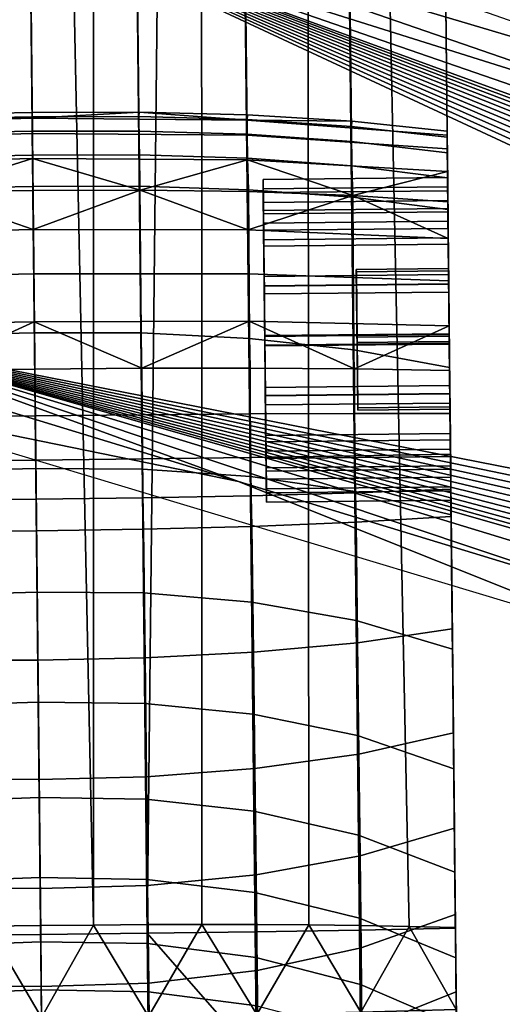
# Model space of a CAD drawing. Header units: millimetres. Extents: x -347 to 347, y -364 to 312.
# Tile 528 of 549: x 257 to 278, y -120 to -78. Entities that reach past the tile are written whole.
import ezdxf

# ---------------------------------------------------------------- set-up
doc = ezdxf.new("R2010")
doc.units = ezdxf.units.MM
doc.header["$MEASUREMENT"] = 0
for name, color, linetype in [('nozky', 250, 'Continuous'), ('podnoz', 7, 'Continuous'), ('podrucky', 7, 'Continuous')]:
    doc.layers.add(name, color=color, linetype=linetype)

msp = doc.modelspace()

# ---------------------------------------------------------------- meshes
at = {"layer": 'nozky'}
mesh = msp.add_polyface(dxfattribs=at)
corners = [(297.424, -103.872, 3), (297.457, -106.326, 3), (297.457, -106.326, 8), (297.424, -103.872, 8), (163.884, -152.133, 300), (162.067, -149.342, 298), (162.067, -149.342, 300), (163.08, -150.613, 296), (162.067, -149.342, 296), (163.806, -159.178, 300), (164.357, -157.477, 296), (164.562, -155.663, 300), (164.398, -153.846, 296), (163.884, -152.133, 296), (161.928, -161.927, 300), (162.968, -160.68, 296), (164.562, -155.663, 296), (163.806, -159.178, 296), (161.928, -161.927, 296), (164.562, -155.663, 300), (163.884, -152.133, 300), (162.067, -149.342, 300), (161.928, -161.927, 300), (163.806, -159.178, 300), (160.761, -148.216, 285.848), (162.309, -149.606, 286.056), (162.949, -150.42, 286.159), (163.491, -151.303, 286.259), (163.93, -152.246, 286.357), (159.864, -147.657, 285.745), (161.578, -148.868, 285.952), (164.258, -153.24, 286.451), (164.471, -154.276, 286.539), (164.561, -155.327, 286.619), (164.527, -156.371, 286.691), (164.375, -157.398, 286.753), (164.105, -158.399, 286.804), (162.309, -149.606, 286.056), (161.578, -148.868, 285.952), (161.547, -148.841, 296), (163.491, -151.303, 286.259), (164.471, -154.276, 286.539), (164.527, -156.371, 286.691), (164.105, -158.399, 286.804), (163.23, -160.278, 286.875), (162.631, -161.136, 286.894), (164.258, -153.24, 286.451), (163.723, -159.362, 286.846), (162.949, -150.42, 286.159), (163.93, -152.246, 286.357), (160.761, -148.216, 285.848), (164.375, -157.398, 286.753), (164.561, -155.327, 286.619), (161.137, -162.631, 286.894), (161.928, -161.927, 286.9)]
mesh.append_faces([[corners[k] for k in face] for face in [(0, 1, 2, 3), (4, 5, 6, 6), (5, 7, 8, 8), (4, 7, 5, 5), (9, 10, 11, 11), (4, 11, 12, 13), (14, 15, 9, 9), (4, 13, 7, 7), (11, 10, 16, 16), (9, 15, 17, 17), (17, 10, 9, 9), (16, 12, 11, 11), (15, 14, 18, 18), (19, 20, 21, 21), (22, 23, 19, 19), (19, 21, 22, 22), (24, 25, 26, 26), (27, 28, 29, 29), (27, 29, 26, 26), (24, 30, 25, 25), (28, 31, 29, 29), (29, 32, 33, 33), (33, 34, 29, 29), (29, 34, 35, 35), (35, 36, 29, 29), (29, 31, 32, 32), (8, 7, 37, 37), (38, 39, 8, 8), (7, 13, 40, 40), (16, 41, 12, 12), (10, 42, 16, 16), (43, 10, 17, 17), (15, 44, 17, 17), (44, 15, 45, 45), (18, 45, 15, 15), (46, 13, 12, 12), (17, 44, 47, 47), (7, 40, 48, 48), (13, 49, 40, 40), (38, 50, 39, 39), (8, 37, 38, 38), (48, 37, 7, 7), (10, 43, 51, 51), (17, 47, 43, 43), (12, 41, 46, 46), (16, 42, 52, 52), (52, 41, 16, 16), (10, 51, 42, 42), (46, 49, 13, 13), (53, 54, 18, 18), (45, 18, 54, 54)]])
at = {"layer": 'podnoz'}
mesh = msp.add_polyface(dxfattribs=at)
corners = [(324.877, -113.032, 94.14), (249.708, -91.548, 106.81), (320.062, -112.981, 94.881), (325.651, -112.776, 94.035), (326.396, -112.445, 93.938), (327.127, -112.029, 93.848), (327.813, -111.54, 93.768), (328.451, -110.985, 93.699), (329.032, -110.371, 93.641), (329.553, -109.703, 93.596), (330.006, -108.989, 93.562), (330.387, -108.235, 93.542), (330.689, -107.447, 93.535), (330.768, -102.447, 93.768), (330.5, -101.647, 93.848), (256.837, -73.059, 106.637), (329.746, -100.175, 94.035), (330.154, -100.881, 93.938), (330.957, -103.27, 93.699), (330.908, -106.632, 93.542), (331.043, -105.798, 93.562), (331.066, -104.109, 93.641), (331.096, -104.954, 93.596), (329.27, -99.513, 94.14), (325.346, -96.725, 94.881), (325.346, -96.725, 94.881), (325.524, -95.737, 93.938), (291.271, -83.906, 99.818), (256.837, -73.059, 106.637), (257.016, -72.074, 105.697), (222.761, -60.242, 111.572), (188.327, -49.393, 118.383), (188.506, -48.411, 117.444), (325.864, -94.827, 72.193), (326.033, -94.371, 61.32), (291.452, -82.298, 65.487), (257.016, -72.074, 105.697), (256.87, -70.225, 69.653), (291.271, -83.906, 99.818), (325.694, -95.282, 83.066), (222.761, -60.242, 111.572), (325.524, -95.737, 93.938), (302.039, -108.527, 96.922), (319.627, -113.886, 93.938), (320.062, -112.981, 94.881), (284.451, -103.168, 99.905), (249.708, -91.548, 106.81), (266.862, -97.809, 102.888), (231.686, -87.091, 108.851), (249.273, -92.45, 105.87), (214.096, -81.732, 111.832), (179.351, -70.114, 118.728), (214.096, -81.732, 111.832), (249.09, -94.171, 69.653), (231.686, -87.091, 108.851), (249.273, -92.45, 105.87), (266.862, -97.809, 102.888), (178.941, -73.052, 77.974), (284.164, -104.73, 65.487), (319.627, -113.886, 93.938), (302.039, -108.527, 96.922), (319.498, -114.354, 83.066), (284.451, -103.168, 99.905), (319.367, -114.822, 72.193), (319.237, -115.29, 61.32), (312.428, -105.384, 64), (312.897, -101.667, 64), (312.897, -101.667, 56), (312.428, -105.384, 56), (313.498, -109.297, 64), (313.498, -109.297, 56), (316.034, -112.462, 64), (316.034, -112.462, 56), (319.318, -114.267, 64), (319.318, -114.267, 56), (314.703, -98.383, 64), (317.868, -95.847, 64), (317.868, -95.847, 56), (314.703, -98.383, 56)]
mesh.append_faces([[corners[k] for k in face] for face in [(0, 1, 2, 2), (3, 1, 0, 0), (1, 3, 4, 4), (4, 5, 1, 1), (1, 5, 6, 6), (6, 7, 1, 1), (8, 1, 7, 7), (1, 8, 9, 9), (1, 9, 10, 10), (10, 11, 1, 1), (11, 12, 1, 1), (13, 14, 15, 15), (16, 15, 17, 17), (17, 15, 14, 14), (18, 13, 15, 15), (15, 19, 20, 20), (21, 15, 22, 22), (20, 22, 15, 15), (15, 21, 18, 18), (12, 19, 15, 15), (23, 24, 15, 15), (15, 1, 12, 12), (16, 23, 15, 15), (25, 26, 27, 27), (28, 29, 30, 30), (28, 27, 29, 29), (28, 25, 27, 27), (31, 28, 30, 32), (33, 34, 35, 35), (36, 35, 37, 37), (35, 38, 33, 33), (38, 39, 33, 33), (35, 36, 38, 38), (40, 36, 37, 37), (39, 38, 41, 41), (42, 43, 44, 44), (44, 45, 42, 42), (45, 46, 47, 47), (46, 45, 44, 44), (48, 49, 46, 46), (47, 46, 49, 49), (46, 50, 48, 48), (51, 50, 46, 46), (52, 53, 54, 54), (55, 54, 53, 53), (55, 53, 56, 56), (57, 53, 52, 52), (58, 56, 53, 53), (59, 60, 61, 61), (62, 58, 60, 60), (61, 60, 63, 63), (58, 63, 60, 60), (58, 64, 63, 63), (58, 62, 56, 56), (65, 66, 67, 68), (69, 65, 68, 70), (71, 69, 70, 72), (73, 71, 72, 74), (75, 76, 77, 78), (66, 75, 78, 67)]])
at = {"layer": 'podrucky'}
mesh = msp.add_polyface(dxfattribs=at)
corners = [(242.23, 100.313, 845.752), (244.448, -117.538, 852.69), (240.28, -117.543, 854.59), (237.996, 100.378, 847.622), (246.75, 100.287, 844.488), (251.392, 100.295, 843.793), (253.646, -117.482, 850.738), (248.969, -117.517, 851.422), (255.997, 100.334, 843.627), (258.28, -117.437, 850.59), (246.747, 100.575, 854.76), (251.272, -117.155, 862.177), (253.627, -117.112, 862.445), (251.389, 100.622, 855.457), (237.994, 100.487, 851.62), (240.28, -117.521, 858.591), (242.285, -117.427, 859.629), (242.229, 100.529, 853.494), (246.639, -117.271, 861.211), (248.934, -117.208, 861.768), (255.971, -117.078, 862.579), (255.993, 100.67, 855.623), (242.082, 113.885, 852.571), (237.855, 113.714, 850.728), (246.582, 114.017, 853.813), (251.208, 114.112, 854.499), (242.117, 112.557, 844.753), (237.866, 112.708, 846.599), (246.639, 112.473, 843.507), (255.87, 112.48, 842.659), (251.274, 112.449, 842.822), (269.609, 112.845, 844.753), (273.856, 113.086, 846.599), (273.985, 100.755, 847.622), (269.752, 100.602, 845.752), (265.235, 100.481, 844.488), (265.091, 112.666, 843.507), (260.456, 112.545, 842.822), (260.594, 100.392, 843.793), (265.232, 100.768, 854.76), (260.591, 100.719, 855.457), (262.916, -117.014, 862.445), (265.271, -117.008, 862.177), (273.984, 100.864, 851.62), (269.75, 100.817, 853.494), (274.261, -117.092, 859.629), (276.268, -117.144, 858.591), (267.609, -117.012, 861.768), (269.905, -117.027, 861.211), (260.571, -117.03, 862.579), (272.132, -117.053, 860.5), (276.268, -117.166, 854.59), (272.101, -117.248, 852.69), (262.904, -117.385, 850.738), (267.581, -117.322, 851.422), (276.268, -117.144, 858.591), (276.268, -117.166, 854.59), (273.984, 100.864, 851.62), (273.856, 113.086, 846.599), (273.846, 114.092, 850.728), (273.985, 100.755, 847.622), (240.28, -117.543, 854.59), (240.28, -117.521, 858.591), (237.994, 100.487, 851.62), (237.996, 100.378, 847.622), (237.855, 113.714, 850.728)]
mesh.append_faces([[corners[k] for k in face] for face in [(0, 1, 2, 3), (4, 5, 6, 6), (4, 7, 1, 0), (8, 9, 6, 5), (10, 11, 12, 13), (14, 15, 16, 17), (17, 18, 19, 10), (20, 21, 13, 13), (17, 22, 23, 14), (10, 24, 22, 17), (13, 25, 24, 10), (26, 0, 3, 27), (0, 26, 28, 4), (29, 8, 5, 30), (4, 28, 30, 5), (31, 32, 33, 34), (34, 35, 36, 31), (29, 37, 38, 8), (35, 38, 37, 36), (39, 40, 41, 42), (43, 44, 45, 46), (44, 39, 47, 48), (49, 40, 21, 21), (39, 42, 47, 47), (44, 48, 50, 50), (44, 50, 45, 45), (40, 49, 41, 41), (34, 33, 51, 52), (35, 53, 38, 38), (35, 34, 52, 54), (8, 38, 53, 9), (55, 56, 57, 57), (58, 59, 60, 60), (57, 56, 60, 60), (61, 62, 63, 63), (64, 63, 65, 65), (64, 61, 63, 63)]])
mesh = msp.add_polyface(dxfattribs=at)
corners = [(246.75, 100.287, 844.488), (253.646, -117.482, 850.738), (248.969, -117.517, 851.422), (255.993, 100.67, 855.623), (255.971, -117.078, 862.579), (258.276, -117.053, 862.584), (246.747, 100.575, 854.76), (248.934, -117.208, 861.768), (251.272, -117.155, 862.177), (242.229, 100.529, 853.494), (244.413, -117.344, 860.5), (246.639, -117.271, 861.211), (242.285, -117.427, 859.629), (251.389, 100.622, 855.457), (253.627, -117.112, 862.445), (253.278, -82.708, 645.229), (257.915, -82.621, 645.227), (257.909, -81.997, 643.213), (253.268, -82.082, 643.22), (253.285, -83.741, 647.063), (257.927, -83.653, 647.067), (248.594, -82.947, 645.238), (248.579, -82.312, 643.254), (248.597, -83.988, 647.043), (244.072, -83.351, 645.256), (244.059, -82.698, 643.319), (244.076, -84.406, 647.007), (257.907, -81.81, 641.158), (253.252, -81.892, 641.17), (248.555, -82.111, 641.226), (244.036, -82.477, 641.333), (239.921, -83.255, 643.417), (239.929, -83.936, 645.282), (239.919, -83, 641.495), (248.594, -82.989, 637.223), (257.916, -82.72, 637.11), (257.928, -83.796, 635.296), (248.598, -84.048, 635.428), (248.579, -82.333, 639.201), (257.909, -82.047, 639.109), (239.937, -84.747, 635.948), (239.927, -83.754, 637.668), (239.92, -83.163, 639.563), (267.231, -82.793, 637.223), (267.251, -83.853, 635.428), (267.233, -82.137, 639.201), (262.552, -81.795, 641.17), (262.542, -82.611, 645.229), (262.541, -81.985, 643.22), (262.558, -83.644, 647.063), (267.231, -82.751, 645.238), (267.232, -82.116, 643.254), (267.25, -83.792, 647.043), (267.253, -81.915, 641.226), (260.571, -117.03, 862.579), (265.235, 100.481, 844.488), (267.581, -117.322, 851.422), (262.904, -117.385, 850.738)]
mesh.append_faces([[corners[k] for k in face] for face in [(0, 1, 2, 2), (3, 4, 5, 5), (6, 7, 8, 8), (9, 10, 11, 11), (9, 12, 10, 10), (13, 14, 4, 4), (15, 16, 17, 18), (19, 20, 16, 15), (21, 15, 18, 22), (23, 19, 15, 21), (24, 21, 22, 25), (26, 23, 21, 24), (27, 28, 18, 17), (22, 18, 28, 29), (25, 22, 29, 30), (24, 25, 31, 32), (30, 33, 31, 25), (34, 35, 36, 37), (38, 39, 35, 34), (34, 37, 40, 41), (41, 42, 38, 34), (28, 39, 38, 38), (39, 28, 27, 27), (28, 38, 29, 29), (29, 38, 30, 30), (38, 42, 33, 30), (43, 44, 36, 35), (45, 43, 35, 39), (46, 45, 39, 39), (39, 27, 46, 46), (47, 48, 17, 16), (49, 47, 16, 20), (50, 51, 48, 47), (52, 50, 47, 49), (27, 17, 48, 46), (51, 53, 46, 48), (3, 5, 54, 54), (55, 56, 57, 57)]])
mesh = msp.add_polyface(dxfattribs=at)
corners = [(267.927, -84.708, 641.056), (267.942, -86.199, 638.894), (267.934, -85.281, 638.496), (267.957, -87.599, 636.904), (267.941, -86.057, 643.309), (267.938, -85.707, 641.088), (267.95, -86.915, 636.174), (267.979, -89.675, 635.633), (267.976, -89.336, 634.692), (267.955, -87.328, 645.385), (267.932, -85.116, 643.647), (267.976, -89.318, 646.785), (267.947, -86.599, 646.069), (267.972, -88.921, 647.703), (275.94, -85.974, 643.309), (275.938, -85.623, 641.088), (267.938, -85.707, 641.088), (267.941, -86.057, 643.309), (275.954, -87.244, 645.385), (267.955, -87.328, 645.385), (275.942, -86.115, 638.894), (267.942, -86.199, 638.894), (275.957, -87.515, 636.904), (267.957, -87.599, 636.904), (275.933, -85.197, 638.496), (275.927, -84.624, 641.056), (267.927, -84.708, 641.056), (267.934, -85.281, 638.496), (275.976, -89.253, 634.692), (275.95, -86.831, 636.174), (267.95, -86.915, 636.174), (267.976, -89.336, 634.692), (275.946, -86.515, 646.069), (275.971, -88.837, 647.703), (267.972, -88.921, 647.703), (267.947, -86.599, 646.069), (275.931, -85.033, 643.647), (267.932, -85.116, 643.647), (267.231, -82.793, 637.223), (275.914, -83.377, 637.668), (275.924, -84.37, 635.948), (267.251, -83.853, 635.428), (271.812, -85.4, 634.164), (267.288, -85.234, 633.93), (267.233, -82.137, 639.201), (275.907, -82.786, 639.563), (262.552, -81.795, 641.17), (267.253, -81.915, 641.226), (271.778, -82.186, 641.333), (275.974, -89.098, 632.641), (267.295, -88.807, 631.923), (267.283, -86.894, 632.748), (275.954, -87.265, 633.404), (262.588, -85.169, 633.805), (267.335, -91.603, 654.829), (267.287, -85.157, 648.556), (262.586, -85.006, 648.607), (262.641, -91.366, 654.944), (271.76, -83.061, 645.256), (271.761, -82.408, 643.319), (267.232, -82.116, 643.254), (267.231, -82.751, 645.238), (271.778, -84.115, 647.007), (267.25, -83.792, 647.043), (271.812, -85.485, 648.461), (271.864, -92.094, 654.614)]
mesh.append_faces([[corners[k] for k in face] for face in [(0, 1, 2, 2), (3, 2, 1, 1), (4, 5, 0, 0), (1, 0, 5, 5), (6, 7, 8, 8), (2, 3, 6, 6), (7, 6, 3, 3), (9, 4, 10, 10), (0, 10, 4, 4), (11, 9, 12, 12), (10, 12, 9, 9), (12, 13, 11, 11), (14, 15, 16, 17), (18, 14, 17, 19), (15, 20, 21, 16), (20, 22, 23, 21), (24, 25, 26, 27), (28, 29, 30, 31), (29, 24, 27, 30), (32, 33, 34, 35), (25, 36, 37, 26), (36, 32, 35, 37), (38, 39, 40, 41), (42, 43, 41, 41), (39, 38, 44, 45), (46, 47, 44, 44), (47, 48, 44, 44), (49, 50, 51, 52), (53, 43, 51, 51), (43, 42, 51, 51), (52, 51, 42, 42), (54, 55, 56, 57), (58, 59, 60, 61), (62, 58, 61, 63), (64, 62, 63, 55), (65, 64, 55, 54), (59, 48, 47, 60)]])
mesh = msp.add_polyface(dxfattribs=at)
corners = [(275.975, -89.234, 646.785), (275.954, -87.244, 645.385), (267.955, -87.328, 645.385), (267.976, -89.318, 646.785), (275.957, -87.515, 636.904), (275.979, -89.591, 635.633), (267.979, -89.675, 635.633), (267.957, -87.599, 636.904), (271.968, -88.608, 642.915), (271.97, -88.719, 639.453), (275.969, -88.677, 639.453), (275.968, -88.566, 642.915), (275.924, -84.37, 635.948), (275.938, -85.679, 634.519), (271.812, -85.4, 634.164), (267.251, -83.853, 635.428), (267.233, -82.137, 639.201), (271.778, -82.186, 641.333), (275.906, -82.623, 641.495), (275.907, -82.786, 639.563), (275.954, -87.265, 633.404), (271.76, -83.061, 645.256), (275.916, -83.559, 645.282), (275.908, -82.878, 643.417), (271.761, -82.408, 643.319), (271.812, -85.485, 648.461), (275.941, -86.009, 648.317), (275.927, -84.633, 646.952), (271.778, -84.115, 647.007), (271.864, -92.094, 654.614), (276.013, -92.866, 654.288), (275.941, -86.009, 648.317), (275.998, -91.396, 648.276), (275.971, -88.837, 647.703), (276.013, -92.866, 654.288), (275.974, -89.098, 632.641), (275.954, -87.265, 633.404), (275.976, -89.253, 634.692), (275.938, -85.679, 634.519), (275.95, -86.831, 636.174), (275.916, -83.559, 645.282), (275.946, -86.515, 646.069), (275.931, -85.033, 643.647), (275.927, -84.633, 646.952), (275.908, -82.878, 643.417), (275.914, -83.377, 637.668), (275.933, -85.197, 638.496), (275.924, -84.37, 635.948), (275.907, -82.786, 639.563), (275.927, -84.624, 641.056), (275.906, -82.623, 641.495), (275.954, -87.244, 645.385), (275.975, -89.234, 646.785), (275.968, -88.566, 642.915), (275.938, -85.623, 641.088), (275.94, -85.974, 643.309), (275.969, -88.677, 639.453), (275.957, -87.515, 636.904), (275.942, -86.115, 638.894), (275.979, -89.591, 635.633), (275.999, -91.509, 644.742)]
mesh.append_faces([[corners[k] for k in face] for face in [(0, 1, 2, 3), (4, 5, 6, 7), (8, 9, 10, 11), (12, 13, 14, 14), (14, 15, 12, 12), (16, 17, 18, 19), (20, 14, 13, 13), (21, 22, 23, 24), (25, 26, 27, 28), (28, 27, 22, 21), (17, 24, 23, 18), (29, 30, 26, 25), (31, 32, 33, 33), (34, 32, 31, 31), (35, 36, 37, 37), (37, 36, 38, 38), (38, 39, 37, 37), (40, 41, 42, 42), (33, 41, 31, 31), (31, 41, 43, 43), (41, 40, 43, 43), (42, 44, 40, 40), (45, 46, 47, 47), (47, 39, 38, 38), (48, 49, 46, 46), (47, 46, 39, 39), (50, 49, 48, 48), (48, 46, 45, 45), (50, 42, 49, 49), (50, 44, 42, 42), (51, 52, 53, 53), (53, 54, 55, 55), (51, 53, 55, 55), (56, 54, 53, 53), (57, 58, 56, 56), (54, 56, 58, 58), (59, 57, 56, 56), (52, 60, 53, 53)]])
mesh = msp.add_polyface(dxfattribs=at)
corners = [(253.285, -85.103, 648.607), (257.94, -85.014, 648.617), (257.927, -83.653, 647.067), (253.285, -83.741, 647.063), (253.364, -91.463, 654.944), (258.007, -91.357, 654.967), (248.588, -85.353, 648.556), (248.597, -83.988, 647.043), (248.676, -91.799, 654.829), (244.07, -85.776, 648.461), (244.076, -84.406, 647.007), (244.157, -92.385, 654.614), (239.939, -85.01, 646.952), (239.954, -86.386, 648.317), (244.072, -83.351, 645.256), (239.929, -83.936, 645.282), (240.025, -93.243, 654.288), (248.629, -87.09, 632.748), (257.96, -86.875, 632.582), (257.98, -88.808, 631.74), (248.657, -89.003, 631.923), (239.986, -89.475, 632.641), (239.967, -87.642, 633.404), (253.287, -85.266, 633.805), (257.942, -85.195, 633.779), (248.589, -85.429, 633.93), (244.069, -85.691, 634.164), (239.95, -86.056, 634.519), (257.928, -83.796, 635.296), (248.598, -84.048, 635.428), (239.937, -84.747, 635.948), (262.588, -85.169, 633.805), (267.251, -83.853, 635.428), (267.288, -85.234, 633.93), (267.283, -86.894, 632.748), (267.295, -88.807, 631.923), (262.586, -85.006, 648.607), (262.558, -83.644, 647.063), (262.641, -91.366, 654.944), (267.287, -85.157, 648.556), (267.25, -83.792, 647.043), (239.967, -87.642, 633.404), (240.065, -97.002, 633.8), (239.95, -86.056, 634.519), (240.081, -98.52, 635.079), (239.937, -84.747, 635.948), (240.145, -104.566, 645.078), (239.939, -85.01, 646.952), (239.929, -83.936, 645.282), (239.921, -83.255, 643.417), (239.92, -83.163, 639.563), (239.919, -83, 641.495)]
mesh.append_faces([[corners[k] for k in face] for face in [(0, 1, 2, 3), (4, 5, 1, 0), (6, 0, 3, 7), (8, 4, 0, 6), (9, 6, 7, 10), (11, 8, 6, 9), (9, 10, 12, 13), (10, 14, 15, 12), (11, 9, 13, 16), (17, 18, 19, 20), (21, 22, 17, 20), (23, 18, 17, 17), (18, 23, 24, 24), (23, 17, 25, 25), (25, 17, 26, 26), (22, 26, 17, 17), (22, 27, 26, 26), (28, 24, 23, 23), (29, 23, 25, 25), (26, 29, 25, 25), (30, 26, 27, 27), (26, 30, 29, 29), (23, 29, 28, 28), (28, 31, 24, 24), (32, 33, 31, 31), (31, 28, 32, 32), (34, 35, 19, 18), (31, 34, 18, 18), (18, 24, 31, 31), (36, 37, 2, 1), (38, 36, 1, 5), (39, 40, 37, 36), (41, 42, 43, 43), (44, 45, 43, 43), (46, 47, 48, 48), (46, 48, 49, 49), (50, 46, 51, 51)]])
mesh = msp.add_polyface(dxfattribs=at)
corners = [(268.002, -91.895, 635.283), (267.976, -89.336, 634.692), (267.979, -89.675, 635.633), (267.972, -88.921, 647.703), (267.998, -91.512, 647.277), (267.976, -89.318, 646.785), (267.998, -91.48, 648.276), (268.025, -94.071, 647.867), (268.029, -94.487, 634.857), (268.003, -91.927, 634.283), (268.025, -94.089, 635.775), (268.054, -96.809, 636.491), (268.069, -98.291, 638.912), (268.046, -96.079, 637.175), (268.06, -97.35, 639.251), (268.021, -93.733, 646.926), (268.051, -96.492, 646.385), (268.043, -95.808, 645.656), (268.067, -98.126, 644.063), (268.058, -97.209, 643.666), (276.021, -93.649, 646.926), (275.998, -91.428, 647.277), (267.998, -91.512, 647.277), (268.021, -93.733, 646.926), (276.058, -97.125, 643.666), (276.043, -95.725, 645.656), (268.043, -95.808, 645.656), (268.058, -97.209, 643.666), (275.975, -89.234, 646.785), (267.976, -89.318, 646.785), (276.046, -95.996, 637.175), (276.06, -97.266, 639.251), (268.06, -97.35, 639.251), (268.046, -96.079, 637.175), (276.002, -91.812, 635.283), (276.025, -94.005, 635.775), (268.025, -94.089, 635.775), (268.002, -91.895, 635.283), (275.979, -89.591, 635.633), (267.979, -89.675, 635.633), (276.029, -94.403, 634.857), (276.002, -91.844, 634.283), (268.003, -91.927, 634.283), (268.029, -94.487, 634.857), (276.054, -96.725, 636.491), (268.054, -96.809, 636.491), (275.976, -89.253, 634.692), (267.976, -89.336, 634.692), (275.998, -91.396, 648.276), (276.024, -93.987, 647.867), (268.025, -94.071, 647.867), (267.998, -91.48, 648.276), (276.05, -96.409, 646.385), (268.051, -96.492, 646.385), (275.971, -88.837, 647.703), (267.972, -88.921, 647.703), (271.968, -88.608, 642.915), (272.031, -94.605, 643.107), (272.032, -94.715, 639.645), (271.97, -88.719, 639.453), (272.001, -91.772, 637.818), (271.999, -91.551, 644.742), (267.295, -88.807, 631.923), (275.974, -89.098, 632.641), (275.994, -91.053, 632.298), (267.324, -90.852, 631.521), (271.891, -92.918, 631.886), (267.368, -92.889, 631.555), (271.891, -94.859, 632.358), (271.903, -96.698, 633.251), (267.378, -96.764, 632.889), (267.366, -94.876, 632.01), (271.916, -98.237, 661.364), (271.864, -92.094, 654.614), (267.335, -91.603, 654.829), (267.383, -97.587, 661.664)]
mesh.append_faces([[corners[k] for k in face] for face in [(0, 1, 2, 2), (3, 4, 5, 5), (4, 3, 6, 6), (6, 7, 4, 4), (0, 8, 9, 9), (8, 0, 10, 10), (10, 11, 8, 8), (1, 0, 9, 9), (12, 11, 13, 13), (10, 13, 11, 11), (13, 14, 12, 12), (15, 16, 17, 17), (18, 17, 16, 16), (4, 7, 15, 15), (16, 15, 7, 7), (17, 18, 19, 19), (20, 21, 22, 23), (24, 25, 26, 27), (25, 20, 23, 26), (21, 28, 29, 22), (30, 31, 32, 33), (34, 35, 36, 37), (35, 30, 33, 36), (38, 34, 37, 39), (40, 41, 42, 43), (44, 40, 43, 45), (41, 46, 47, 42), (48, 49, 50, 51), (49, 52, 53, 50), (54, 48, 51, 55), (56, 57, 58, 59), (60, 59, 58, 58), (61, 57, 56, 56), (62, 63, 64, 65), (66, 67, 65, 65), (68, 69, 70, 71), (71, 67, 66, 68), (72, 73, 74, 75)]])
mesh = msp.add_polyface(dxfattribs=at)
corners = [(276.062, -97.617, 641.472), (276.058, -97.125, 643.666), (268.058, -97.209, 643.666), (268.063, -97.7, 641.472), (276.06, -97.266, 639.251), (268.06, -97.35, 639.251), (276.069, -98.207, 638.912), (276.054, -96.725, 636.491), (268.054, -96.809, 636.491), (268.069, -98.291, 638.912), (276.05, -96.409, 646.385), (276.067, -98.042, 644.063), (268.067, -98.126, 644.063), (268.051, -96.492, 646.385), (271.999, -91.551, 644.742), (271.968, -88.608, 642.915), (275.968, -88.566, 642.915), (275.999, -91.509, 644.742), (272.031, -94.605, 643.107), (271.999, -91.551, 644.742), (275.999, -91.509, 644.742), (276.031, -94.563, 643.107), (272.032, -94.715, 639.645), (272.031, -94.605, 643.107), (276.031, -94.563, 643.107), (276.032, -94.674, 639.645), (272.001, -91.772, 637.818), (272.032, -94.715, 639.645), (276.032, -94.674, 639.645), (276.001, -91.731, 637.818), (271.97, -88.719, 639.453), (272.001, -91.772, 637.818), (276.001, -91.731, 637.818), (275.969, -88.677, 639.453), (275.994, -91.053, 632.298), (276.015, -92.99, 632.385), (271.891, -92.918, 631.886), (267.324, -90.852, 631.521), (271.903, -96.698, 633.251), (276.053, -96.625, 633.8), (276.068, -98.143, 635.079), (271.927, -98.301, 634.519), (276.034, -94.863, 632.884), (271.891, -94.859, 632.358), (271.916, -98.237, 661.364), (276.08, -99.25, 660.909), (276.013, -92.866, 654.288), (271.864, -92.094, 654.614), (276.068, -98.143, 635.079), (276.053, -96.625, 633.8), (276.029, -94.403, 634.857), (276.024, -93.987, 647.867), (275.998, -91.396, 648.276), (276.013, -92.866, 654.288), (276.034, -94.863, 632.884), (276.002, -91.844, 634.283), (276.015, -92.99, 632.385), (275.994, -91.053, 632.298), (275.974, -89.098, 632.641), (275.976, -89.253, 634.692), (276.054, -96.725, 636.491), (276.043, -95.725, 645.656), (276.058, -97.125, 643.666), (276.031, -94.563, 643.107), (275.999, -91.509, 644.742), (275.998, -91.428, 647.277), (276.021, -93.649, 646.926), (275.975, -89.234, 646.785), (276.046, -95.996, 637.175), (276.032, -94.674, 639.645), (276.06, -97.266, 639.251), (276.062, -97.617, 641.472), (276.001, -91.731, 637.818), (276.025, -94.005, 635.775), (275.979, -89.591, 635.633), (276.002, -91.812, 635.283), (275.969, -88.677, 639.453)]
mesh.append_faces([[corners[k] for k in face] for face in [(0, 1, 2, 3), (4, 0, 3, 5), (6, 7, 8, 9), (10, 11, 12, 13), (14, 15, 16, 17), (18, 19, 20, 21), (22, 23, 24, 25), (26, 27, 28, 29), (30, 31, 32, 33), (34, 35, 36, 36), (36, 37, 34, 34), (38, 39, 40, 41), (36, 35, 42, 43), (39, 38, 43, 42), (44, 45, 46, 47), (48, 49, 50, 50), (51, 52, 53, 53), (49, 54, 50, 50), (54, 55, 50, 50), (55, 54, 56, 56), (56, 57, 55, 55), (58, 55, 57, 57), (59, 55, 58, 58), (60, 48, 50, 50), (61, 62, 63, 63), (64, 65, 66, 66), (67, 65, 64, 64), (63, 66, 61, 61), (66, 63, 64, 64), (68, 69, 70, 70), (71, 70, 69, 69), (71, 69, 63, 63), (72, 69, 73, 73), (68, 73, 69, 69), (63, 62, 71, 71), (74, 72, 75, 75), (73, 75, 72, 72), (76, 72, 74, 74)]])
mesh = msp.add_polyface(dxfattribs=at)
corners = [(253.435, -97.363, 661.824), (258.068, -97.24, 661.856), (258.007, -91.357, 654.967), (253.364, -91.463, 654.944), (253.496, -102.734, 669.194), (258.125, -102.596, 669.232), (253.549, -107.519, 676.993), (258.175, -107.367, 677.033), (248.753, -97.782, 661.664), (248.676, -91.799, 654.829), (248.819, -103.232, 669.008), (248.873, -108.086, 676.794), (253.441, -99.972, 635.496), (258.097, -99.938, 635.457), (258.156, -105.543, 643.739), (253.492, -105.553, 643.785), (253.44, -98.61, 633.952), (258.083, -98.57, 633.912), (253.428, -96.921, 632.697), (258.064, -96.874, 632.658), (253.403, -95.005, 631.824), (258.045, -94.953, 631.787), (248.741, -99.948, 635.693), (248.786, -105.405, 644.011), (248.75, -98.619, 634.149), (248.74, -96.96, 632.889), (248.713, -95.071, 632.01), (258.023, -92.939, 631.344), (253.368, -92.995, 631.379), (248.657, -89.003, 631.923), (257.98, -88.808, 631.74), (258.002, -90.876, 631.323), (248.671, -91.048, 631.521), (267.295, -88.807, 631.923), (267.324, -90.852, 631.521), (262.668, -92.898, 631.379), (267.368, -92.889, 631.555), (262.741, -99.874, 635.496), (262.808, -105.455, 643.785), (262.714, -98.513, 633.952), (262.691, -96.824, 632.697), (262.676, -94.908, 631.824), (267.44, -99.752, 635.693), (267.51, -105.208, 644.011), (267.403, -98.424, 634.149), (267.378, -96.764, 632.889), (267.366, -94.876, 632.01), (262.693, -97.266, 661.824), (262.641, -91.366, 654.944), (262.744, -102.637, 669.194), (262.793, -107.422, 676.993), (267.383, -97.587, 661.664), (267.335, -91.603, 654.829), (267.432, -103.037, 669.008), (267.479, -107.891, 676.794)]
mesh.append_faces([[corners[k] for k in face] for face in [(0, 1, 2, 3), (4, 5, 1, 0), (6, 7, 5, 4), (8, 0, 3, 9), (10, 4, 0, 8), (11, 6, 4, 10), (12, 13, 14, 15), (16, 17, 13, 12), (18, 19, 17, 16), (20, 21, 19, 18), (22, 12, 15, 23), (24, 16, 12, 22), (25, 18, 16, 24), (26, 20, 18, 25), (27, 21, 20, 28), (29, 30, 31, 32), (31, 27, 28, 28), (28, 32, 31, 31), (33, 34, 31, 30), (31, 35, 27, 27), (34, 36, 35, 35), (35, 31, 34, 34), (37, 38, 14, 13), (39, 37, 13, 17), (40, 39, 17, 19), (41, 40, 19, 21), (42, 43, 38, 37), (44, 42, 37, 39), (45, 44, 39, 40), (46, 45, 40, 41), (27, 35, 41, 21), (41, 35, 36, 46), (47, 48, 2, 1), (49, 47, 1, 5), (50, 49, 5, 7), (51, 52, 48, 47), (53, 51, 47, 49), (54, 53, 49, 50)]])
mesh = msp.add_polyface(dxfattribs=at)
corners = [(268.073, -98.7, 641.503), (268.069, -98.291, 638.912), (268.06, -97.35, 639.251), (268.058, -97.209, 643.666), (268.063, -97.7, 641.472), (268.067, -98.126, 644.063), (276.073, -98.616, 641.503), (276.069, -98.207, 638.912), (268.069, -98.291, 638.912), (268.073, -98.7, 641.503), (276.067, -98.042, 644.063), (268.067, -98.126, 644.063), (267.571, -110.251, 652.633), (267.625, -114.857, 661.528), (262.919, -115.318, 661.287), (262.866, -110.612, 652.393), (267.51, -105.208, 644.011), (262.808, -105.455, 643.785), (272.084, -109.621, 653.084), (272.135, -114.038, 661.978), (272.025, -104.791, 644.436), (271.96, -99.569, 636.062), (267.44, -99.752, 635.693), (271.927, -98.301, 634.519), (267.403, -98.424, 634.149), (271.903, -96.698, 633.251), (267.378, -96.764, 632.889), (276.222, -112.833, 662.656), (276.179, -108.699, 653.764), (276.132, -104.189, 645.078), (276.068, -98.143, 635.079), (276.081, -99.319, 636.62), (267.526, -112.099, 684.949), (267.479, -107.891, 676.794), (262.793, -107.422, 676.993), (262.838, -111.573, 685.147), (271.967, -103.835, 668.656), (271.916, -98.237, 661.364), (267.383, -97.587, 661.664), (267.432, -103.037, 669.008), (272.016, -108.819, 676.42), (272.063, -113.134, 684.576), (276.195, -110.256, 675.852), (276.141, -105.073, 668.122), (276.242, -114.733, 684.011), (276.08, -99.25, 660.909), (276.195, -110.256, 675.852), (276.262, -116.578, 671.729), (276.141, -105.073, 668.122), (276.08, -99.25, 660.909), (276.222, -112.833, 662.656), (276.05, -96.409, 646.385), (276.132, -104.189, 645.078), (276.067, -98.042, 644.063), (276.179, -108.699, 653.764), (276.081, -99.319, 636.62), (276.069, -98.207, 638.912), (276.073, -98.616, 641.503), (276.068, -98.143, 635.079), (276.054, -96.725, 636.491), (276.013, -92.866, 654.288), (276.024, -93.987, 647.867)]
mesh.append_faces([[corners[k] for k in face] for face in [(0, 1, 2, 2), (3, 0, 4, 4), (2, 4, 0, 0), (0, 3, 5, 5), (6, 7, 8, 9), (10, 6, 9, 11), (12, 13, 14, 15), (16, 12, 15, 17), (18, 19, 13, 12), (20, 18, 12, 16), (21, 20, 16, 22), (23, 21, 22, 24), (25, 23, 24, 26), (27, 19, 18, 28), (20, 29, 28, 18), (23, 30, 31, 21), (21, 31, 29, 20), (32, 33, 34, 35), (36, 37, 38, 39), (40, 36, 39, 33), (41, 40, 33, 32), (40, 42, 43, 36), (41, 44, 42, 40), (45, 37, 36, 43), (46, 47, 48, 48), (49, 48, 50, 50), (48, 47, 50, 50), (51, 52, 53, 53), (50, 54, 49, 49), (52, 55, 56, 56), (52, 51, 54, 54), (52, 57, 53, 53), (55, 58, 59, 59), (55, 59, 56, 56), (57, 52, 56, 56), (60, 49, 54, 54), (61, 54, 51, 51), (61, 60, 54, 54)]])
mesh = msp.add_polyface(dxfattribs=at)
corners = [(249.026, -122.997, 850.987), (248.969, -117.517, 851.422), (253.646, -117.482, 850.738), (253.701, -122.811, 850.316), (258.28, -117.437, 850.59), (258.336, -122.733, 850.171), (258.318, -121.043, 862.49), (258.276, -117.053, 862.584), (255.971, -117.078, 862.579), (253.668, -121.086, 862.351), (253.627, -117.112, 862.445), (251.272, -117.155, 862.177), (248.975, -121.107, 861.673), (253.59, -111.67, 685.147), (258.219, -111.506, 685.187), (258.175, -107.367, 677.033), (253.549, -107.519, 676.993), (253.621, -115.15, 693.578), (258.255, -114.977, 693.615), (253.642, -117.935, 702.203), (258.284, -117.757, 702.237), (248.914, -112.294, 684.949), (248.873, -108.086, 676.794), (248.942, -115.817, 693.39), (248.957, -118.631, 702.03), (253.651, -120.017, 710.937), (258.306, -119.836, 710.969), (248.959, -120.725, 710.782), (253.631, -119.649, 670.433), (258.305, -119.701, 670.387), (258.344, -123.456, 679.749), (253.671, -123.391, 679.79), (253.588, -115.416, 661.287), (258.26, -115.45, 661.239), (253.541, -110.709, 652.393), (258.21, -110.723, 652.344), (253.492, -105.553, 643.785), (258.156, -105.543, 643.739), (248.915, -119.201, 670.66), (248.955, -122.873, 679.995), (248.873, -115.054, 661.528), (248.83, -110.448, 652.633), (262.965, -119.552, 670.433), (263.003, -123.293, 679.79), (262.919, -115.318, 661.287), (262.866, -110.612, 652.393), (262.808, -105.455, 643.785), (262.838, -111.573, 685.147), (262.793, -107.422, 676.993), (262.88, -115.053, 693.578), (262.918, -117.838, 702.203), (262.951, -119.92, 710.937), (260.571, -117.03, 862.579), (262.957, -120.989, 862.351), (262.916, -117.014, 862.445), (265.271, -117.008, 862.177), (267.65, -120.911, 861.673), (267.639, -122.802, 850.987), (262.961, -122.714, 850.316), (262.904, -117.385, 850.738)]
mesh.append_faces([[corners[k] for k in face] for face in [(0, 1, 2, 2), (0, 2, 3, 3), (4, 5, 3, 2), (6, 7, 8, 8), (9, 8, 10, 10), (11, 9, 10, 10), (6, 8, 9, 9), (12, 9, 11, 11), (13, 14, 15, 16), (17, 18, 14, 13), (19, 20, 18, 17), (21, 13, 16, 22), (23, 17, 13, 21), (24, 19, 17, 23), (25, 26, 20, 19), (27, 25, 19, 24), (28, 29, 30, 31), (32, 33, 29, 28), (34, 35, 33, 32), (36, 37, 35, 34), (38, 28, 31, 39), (40, 32, 28, 38), (41, 34, 32, 40), (42, 43, 30, 29), (44, 42, 29, 33), (45, 44, 33, 35), (46, 45, 35, 37), (47, 48, 15, 14), (49, 47, 14, 18), (50, 49, 18, 20), (51, 50, 20, 26), (6, 52, 7, 7), (53, 54, 52, 52), (55, 54, 53, 53), (6, 53, 52, 52), (56, 55, 53, 53), (57, 58, 59, 59), (4, 59, 58, 5)]])
mesh = msp.add_polyface(dxfattribs=at)
corners = [(267.67, -119.005, 670.66), (267.706, -122.677, 679.995), (263.003, -123.293, 679.79), (262.965, -119.552, 670.433), (267.625, -114.857, 661.528), (262.919, -115.318, 661.287), (272.179, -118.025, 671.087), (272.214, -121.566, 680.379), (272.135, -114.038, 661.978), (276.297, -119.922, 680.957), (276.327, -122.856, 690.314), (272.241, -124.65, 689.821), (276.222, -112.833, 662.656), (276.262, -116.578, 671.729), (267.572, -115.622, 693.39), (267.526, -112.099, 684.949), (262.838, -111.573, 685.147), (262.88, -115.053, 693.578), (267.616, -118.435, 702.03), (262.918, -117.838, 702.203), (272.109, -116.738, 693.036), (272.063, -113.134, 684.576), (272.152, -119.603, 701.706), (276.281, -118.458, 692.5), (276.242, -114.733, 684.011), (267.657, -120.529, 710.782), (262.951, -119.92, 710.937), (272.192, -121.719, 710.491), (276.334, -123.544, 710.051), (276.312, -121.398, 701.216), (267.691, -124.776, 861.147), (267.65, -120.911, 861.673), (262.957, -120.989, 862.351), (262.999, -124.928, 861.818), (272.21, -124.537, 859.891), (272.171, -120.812, 860.403), (269.905, -117.027, 861.211), (267.609, -117.012, 861.768), (272.132, -117.053, 860.5), (274.261, -117.092, 859.629), (276.305, -120.69, 858.491), (276.268, -117.144, 858.591), (265.271, -117.008, 862.177), (276.341, -124.204, 857.999), (276.332, -123.345, 854.091), (272.161, -123.008, 852.229), (272.101, -117.248, 852.69), (276.268, -117.166, 854.59), (267.581, -117.322, 851.422), (267.639, -122.802, 850.987), (262.904, -117.385, 850.738), (276.268, -117.166, 854.59), (276.268, -117.144, 858.591), (276.305, -120.69, 858.491), (276.332, -123.345, 854.091), (276.341, -124.204, 857.999), (276.312, -121.398, 701.216), (276.354, -125.375, 699.772), (276.281, -118.458, 692.5), (276.262, -116.578, 671.729), (276.195, -110.256, 675.852), (276.297, -119.922, 680.957), (276.327, -122.856, 690.314), (276.242, -114.733, 684.011)]
mesh.append_faces([[corners[k] for k in face] for face in [(0, 1, 2, 3), (4, 0, 3, 5), (6, 7, 1, 0), (8, 6, 0, 4), (7, 9, 10, 11), (8, 12, 13, 6), (9, 7, 6, 13), (14, 15, 16, 17), (18, 14, 17, 19), (20, 21, 15, 14), (22, 20, 14, 18), (20, 23, 24, 21), (25, 18, 19, 26), (18, 25, 27, 22), (22, 27, 28, 29), (23, 20, 22, 29), (30, 31, 32, 33), (34, 35, 31, 30), (31, 36, 37, 37), (35, 38, 36, 36), (38, 35, 39, 39), (39, 40, 41, 41), (40, 39, 35, 35), (31, 35, 36, 36), (31, 37, 42, 42), (34, 43, 40, 35), (44, 45, 46, 47), (48, 46, 45, 49), (49, 50, 48, 48), (51, 52, 53, 53), (53, 54, 51, 51), (55, 54, 53, 53), (56, 57, 58, 58), (59, 60, 61, 61), (62, 61, 63, 63), (63, 61, 60, 60), (63, 58, 62, 62)]])
mesh = msp.add_polyface(dxfattribs=at)
corners = [(249.081, -128.377, 849.298), (244.566, -128.953, 850.451), (244.509, -123.298, 852.229), (249.026, -122.997, 850.987), (253.755, -128.043, 848.676), (253.701, -122.811, 850.316), (258.391, -127.934, 848.541), (258.336, -122.733, 850.171), (253.804, -132.771, 845.897), (249.13, -133.238, 846.438), (258.439, -132.633, 845.78), (240.409, -129.789, 852.178), (240.346, -123.722, 854.091), (258.535, -141.748, 821.954), (258.306, -119.836, 710.969), (253.651, -120.017, 710.937), (253.896, -141.938, 821.923), (248.959, -120.725, 710.782), (253.709, -125.025, 861.818), (258.359, -124.998, 861.955), (258.318, -121.043, 862.49), (253.668, -121.086, 862.351), (249.015, -124.972, 861.147), (248.975, -121.107, 861.673), (244.491, -124.827, 859.891), (244.453, -121.102, 860.403), (253.75, -128.98, 860.821), (258.401, -128.968, 860.955), (249.055, -128.851, 860.166), (244.53, -128.566, 858.94), (253.79, -132.796, 859.382), (258.441, -132.799, 859.511), (249.094, -132.594, 858.751), (244.567, -132.173, 857.571), (240.354, -124.581, 857.999), (240.392, -128.107, 857.092), (240.427, -131.509, 855.791), (253.708, -126.625, 689.32), (258.378, -126.701, 689.285), (258.406, -129.425, 698.952), (253.742, -129.342, 698.98), (253.671, -123.391, 679.79), (258.344, -123.456, 679.749), (248.994, -126.055, 689.494), (249.031, -128.738, 699.119), (248.955, -122.873, 679.995), (244.463, -124.941, 689.821), (244.498, -127.558, 699.379), (244.426, -121.857, 680.379), (258.43, -131.621, 708.709), (253.772, -131.536, 708.729), (249.066, -130.915, 708.83), (244.531, -129.705, 709.018), (240.367, -125.752, 699.772), (240.341, -123.234, 690.314), (240.389, -127.85, 709.303), (240.294, -118.835, 692.5), (240.341, -123.234, 690.314), (240.367, -125.752, 699.772), (240.325, -121.775, 701.216), (240.348, -123.921, 710.051), (240.389, -127.85, 709.303), (240.346, -123.722, 854.091), (240.409, -129.789, 852.178), (240.461, -134.74, 854.111), (240.354, -124.581, 857.999), (240.28, -117.543, 854.59), (240.392, -128.107, 857.092), (240.427, -131.509, 855.791)]
mesh.append_faces([[corners[k] for k in face] for face in [(0, 1, 2, 3), (4, 0, 3, 5), (6, 4, 5, 7), (8, 9, 0, 4), (10, 8, 4, 6), (2, 1, 11, 12), (13, 14, 15, 16), (17, 16, 15, 15), (18, 19, 20, 21), (22, 18, 21, 23), (24, 22, 23, 25), (26, 27, 19, 18), (28, 26, 18, 22), (29, 28, 22, 24), (30, 31, 27, 26), (32, 30, 26, 28), (33, 32, 28, 29), (29, 24, 34, 35), (33, 29, 35, 36), (37, 38, 39, 40), (41, 42, 38, 37), (43, 37, 40, 44), (45, 41, 37, 43), (46, 43, 44, 47), (48, 45, 43, 46), (49, 50, 40, 39), (44, 40, 50, 51), (47, 44, 51, 52), (46, 47, 53, 54), (52, 55, 53, 47), (56, 57, 58, 58), (59, 56, 58, 58), (60, 59, 61, 61), (58, 61, 59, 59), (62, 63, 64, 64), (65, 66, 67, 67), (62, 68, 67, 67), (67, 66, 62, 62)]])
mesh = msp.add_polyface(dxfattribs=at)
corners = [(263.033, -126.527, 689.32), (263.057, -129.244, 698.98), (258.406, -129.425, 698.952), (258.378, -126.701, 689.285), (263.003, -123.293, 679.79), (258.344, -123.456, 679.749), (267.734, -125.859, 689.494), (267.754, -128.542, 699.119), (267.706, -122.677, 679.995), (272.241, -124.65, 689.821), (272.262, -127.268, 699.379), (272.214, -121.566, 680.379), (258.43, -131.621, 708.709), (263.072, -131.438, 708.729), (267.765, -130.719, 708.83), (272.272, -129.415, 709.018), (276.327, -122.856, 690.314), (276.354, -125.375, 699.772), (276.375, -127.473, 709.303), (262.999, -124.928, 861.818), (262.957, -120.989, 862.351), (258.318, -121.043, 862.49), (258.359, -124.998, 861.955), (263.04, -128.883, 860.821), (258.401, -128.968, 860.955), (267.732, -128.656, 860.166), (267.691, -124.776, 861.147), (272.25, -128.275, 858.94), (272.21, -124.537, 859.891), (263.081, -132.699, 859.382), (258.441, -132.799, 859.511), (267.772, -132.399, 858.751), (272.289, -131.882, 857.571), (276.378, -127.73, 857.092), (276.341, -124.204, 857.999), (276.414, -131.131, 855.791), (258.535, -141.748, 821.954), (263.166, -141.841, 821.923), (262.951, -119.92, 710.937), (258.306, -119.836, 710.969), (267.657, -120.529, 710.782), (267.696, -128.182, 849.298), (267.639, -122.802, 850.987), (272.161, -123.008, 852.229), (272.222, -128.663, 850.451), (263.016, -127.946, 848.676), (262.961, -122.714, 850.316), (258.391, -127.934, 848.541), (258.336, -122.733, 850.171), (267.749, -133.043, 846.438), (272.277, -133.771, 847.441), (263.066, -132.674, 845.897), (258.439, -132.633, 845.78), (276.332, -123.345, 854.091), (276.396, -129.412, 852.178), (276.453, -134.891, 848.945), (276.378, -127.73, 857.092), (276.414, -131.131, 855.791), (276.396, -129.412, 852.178), (276.447, -134.363, 854.111), (276.341, -124.204, 857.999), (276.332, -123.345, 854.091), (276.334, -123.544, 710.051), (276.604, -149.372, 820.223), (276.375, -127.473, 709.303), (276.354, -125.375, 699.772), (276.312, -121.398, 701.216), (276.327, -122.856, 690.314), (276.281, -118.458, 692.5)]
mesh.append_faces([[corners[k] for k in face] for face in [(0, 1, 2, 3), (4, 0, 3, 5), (6, 7, 1, 0), (8, 6, 0, 4), (9, 10, 7, 6), (11, 9, 6, 8), (12, 2, 1, 13), (7, 14, 13, 1), (10, 15, 14, 7), (9, 16, 17, 10), (15, 10, 17, 18), (19, 20, 21, 22), (23, 19, 22, 24), (25, 26, 19, 23), (27, 28, 26, 25), (29, 23, 24, 30), (31, 25, 23, 29), (32, 27, 25, 31), (27, 33, 34, 28), (32, 35, 33, 27), (36, 37, 38, 39), (40, 38, 37, 37), (41, 42, 43, 44), (45, 46, 42, 41), (47, 48, 46, 45), (49, 41, 44, 50), (51, 45, 41, 49), (52, 47, 45, 51), (43, 53, 54, 44), (55, 50, 44, 54), (56, 57, 58, 58), (59, 58, 57, 57), (60, 56, 61, 61), (56, 58, 61, 61), (62, 63, 64, 64), (64, 65, 66, 66), (67, 68, 65, 65), (62, 64, 66, 66)]])

doc.saveas('drawing.dxf')
